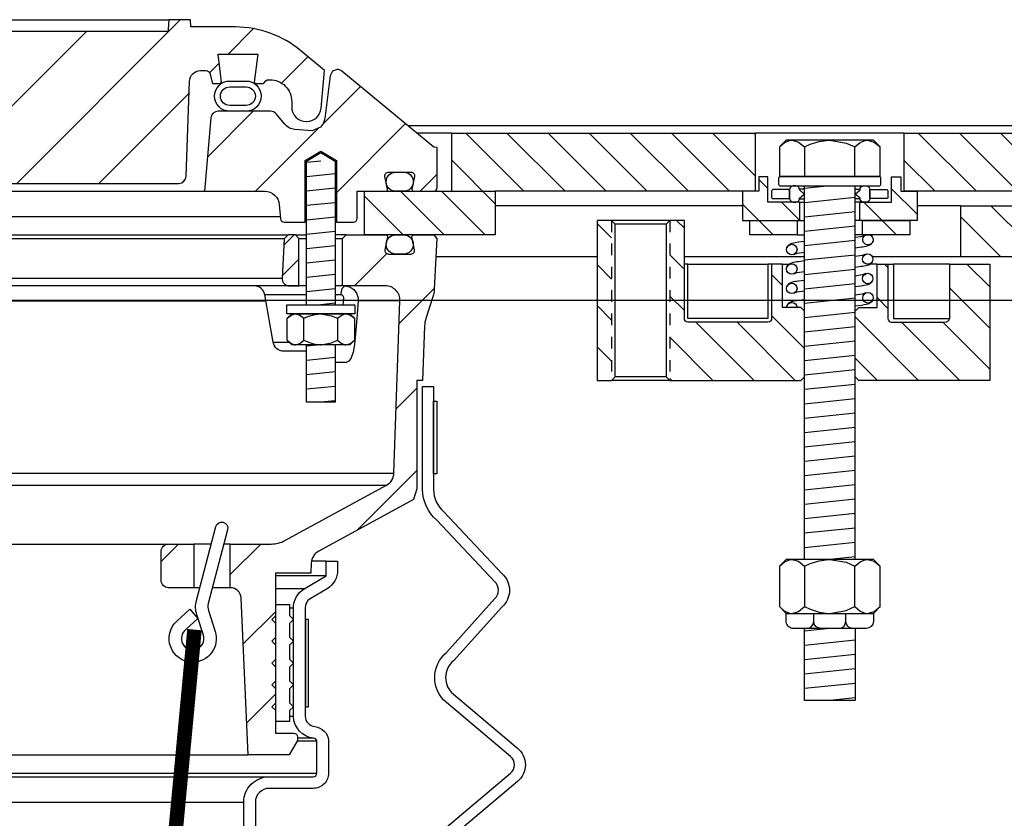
# Model space of a CAD drawing. Extents: x -169 to 6736, y -208 to 3022.
# Tile 560 of 656: x 6059.94 to 6068.4, y 979.56 to 986.43. Entities that reach past the tile are written whole.
import ezdxf

# ---------------------------------------------------------------- set-up
doc = ezdxf.new("R2010")
doc.units = 0
doc.header["$MEASUREMENT"] = 0
doc.linetypes.add('HIDDEN5', pattern=[0.05, 0.025, -0.025])
for name, color, linetype in [('FREEZE-LINES', 8, 'CONTINUOUS'), ('MULTI-PORT-MANHOLE', 2, 'CONTINUOUS'), ('MULTI-PORT-MANHOLE-HATCH', 252, 'CONTINUOUS'), ('MULTI-PORT-SHROUD', 1, 'CONTINUOUS'), ('MULTI-PORT-SPILL-BUCKET', 1, 'CONTINUOUS'), ('MULTI-PORT-SPILL-BUCKET-HATCH', 7, 'CONTINUOUS'), ('MULTI-PORT-SPILL-BUCKET-MANHOLE', 2, 'CONTINUOUS'), ('MULTI-PORT-SPILL-BUCKET-MANHOLE-HATCH', 7, 'CONTINUOUS'), ('MULTI-PORT-SPILL-BUCKET-SHROUD', 1, 'CONTINUOUS')]:
    doc.layers.add(name, color=color, linetype=linetype)
pattern_1 = [(135, (14030.1656, -192.00985), (0.176776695, 0.176776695), [])]
pattern_2 = [(45, (-1917.3642, -192.00985), (-0.35355339, 0.35355339), [])]

msp = doc.modelspace()

# ---------------------------------------------------------------- hatches: boundary and pattern name
at = {"layer": 'MULTI-PORT-MANHOLE-HATCH', "linetype": 'Continuous'}
h = msp.add_hatch(dxfattribs=at)
h.set_pattern_fill('LINE', color=256, scale=2, angle=45, style=0)
h.set_pattern_definition(pattern_1)
h.paths.add_polyline_path([(6069.5257, 984.01471), (6069.5257, 984.38971), (6068.0257, 984.38971), (6068.0257, 984.82721), (6069.5257, 984.82721), (6069.5257, 985.51471), (6069.7757, 985.51471), (6069.7757, 984.01471)])
h = msp.add_hatch(dxfattribs=at)
h.set_pattern_fill('LINE', color=256, scale=2, angle=45, style=0)
h.set_pattern_definition(pattern_1)
h.paths.add_polyline_path([(6062.9007, 984.57721), (6062.9007, 984.95221), (6063.6507, 984.95221), (6063.6507, 985.45221), (6066.26007, 985.45221), (6066.26007, 984.95221), (6064.0257, 984.95221), (6064.0257, 984.57721)])
h = msp.add_hatch(dxfattribs=at)
h.set_pattern_fill('LINE', color=256, scale=2, angle=45, style=0)
h.set_pattern_definition(pattern_1)
h.paths.add_polyline_path([(6067.54132, 985.45221), (6069.4007, 985.45221), (6069.4007, 984.95221), (6067.54132, 984.95221)])
h = msp.add_hatch(dxfattribs=at)
h.set_pattern_fill('LINE', color=256, scale=2, angle=45, style=0)
h.set_pattern_definition(pattern_1)
h.paths.add_polyline_path([(6067.15851, 984.85846), (6067.43195, 984.85846), (6067.43195, 985.07721), (6067.51007, 985.07721), (6067.51007, 984.95221), (6067.6507, 984.95221), (6067.6507, 984.70221), (6067.15851, 984.70221)])
h.paths.add_polyline_path([(6066.1507, 984.95221), (6066.29132, 984.95221), (6066.29132, 985.07721), (6066.36945, 985.07721), (6066.36945, 984.85846), (6066.64288, 984.85846), (6066.64288, 984.70221), (6066.1507, 984.70221)])
h.paths.add_polyline_path([(6066.2132, 984.70221), (6066.61945, 984.70221), (6066.61945, 984.57721), (6066.2132, 984.57721)])
h.paths.add_polyline_path([(6067.18195, 984.70221), (6067.5882, 984.70221), (6067.5882, 984.57721), (6067.18195, 984.57721)])
h = msp.add_hatch(dxfattribs=at)
h.set_pattern_fill('LINE', color=256, scale=2, angle=45, style=0)
h.set_pattern_definition(pattern_1)
h.paths.add_polyline_path([(6065.5257, 984.70221), (6065.6507, 984.70221), (6065.6507, 983.85846, 0.4142136), (6065.68195, 983.82721), (6066.36945, 983.82721, 0.4142136), (6066.4007, 983.85846), (6066.4007, 984.32721), (6066.49445, 984.32721), (6066.49445, 983.95221), (6066.6507, 983.95221), (6066.68195, 983.92096), (6066.68195, 983.35846), (6066.6507, 983.32721), (6065.5257, 983.32721)])
h.paths.add_polyline_path([(6064.9007, 984.70221), (6065.0257, 984.70221), (6065.0257, 983.32721), (6064.9007, 983.32721)])
h = msp.add_hatch(dxfattribs=at)
h.set_pattern_fill('LINE', color=256, scale=2, angle=45, style=0)
h.set_pattern_definition(pattern_1)
h.paths.add_polyline_path([(6067.11945, 983.92096), (6067.1507, 983.95221), (6067.30695, 983.95221), (6067.30695, 984.32721), (6067.4007, 984.32721), (6067.4007, 983.85846, 0.4142136), (6067.43195, 983.82721), (6067.87442, 983.82721), (6067.90318, 983.8314), (6067.92424, 983.84284), (6067.93195, 983.85846), (6067.93195, 984.32721), (6068.2757, 984.32721), (6068.2757, 983.32721), (6067.1507, 983.32721), (6067.11945, 983.35846)])
at = {"layer": 'MULTI-PORT-SPILL-BUCKET-HATCH', "linetype": 'Continuous'}
h = msp.add_hatch(dxfattribs=at)
h.set_pattern_fill('LINE', color=256, scale=4, angle=45, style=0)
h.set_pattern_definition([(45, (-1781.5617, -220.5046), (-0.35355339, 0.35355339), [])])
edge = h.paths.add_edge_path(flags=16)
edge.add_line((6062.3382, 984.13971), (6062.3382, 984.54596))
edge.add_line((6062.3382, 984.54596), (6062.30695, 984.57721))
edge.add_line((6062.30695, 984.57721), (6062.24445, 984.57721))
edge.add_line((6062.24445, 984.57721), (6062.21147, 984.54424))
edge.add_line((6062.21147, 984.54424), (6062.19371, 984.20549))
edge.add_arc((6062.25613, 984.20222), 0.0625, 176.99787, 269.997947)
edge.add_line((6062.25613, 984.13971), (6062.3382, 984.13971))
edge = h.paths.add_edge_path()
edge.add_line((6061.21625, 981.92096), (6061.43473, 981.92096))
edge.add_line((6061.43473, 981.92096), (6061.43473, 981.54596))
edge.add_line((6061.43473, 981.54596), (6061.21625, 981.54596))
edge.add_arc((6061.21625, 981.60846), 0.0625, 180, 270, ccw=False)
edge.add_line((6061.15375, 981.60846), (6061.15375, 981.85846))
edge.add_arc((6061.21625, 981.85846), 0.0625, 90, 180, ccw=False)
edge = h.paths.add_edge_path()
edge.add_arc((6063.08133, 984.01471), 0.125, 358, 450)
edge.add_line((6063.08133, 984.13971), (6062.7132, 984.13971))
edge.add_line((6062.7132, 984.13971), (6062.7132, 984.54596))
edge.add_line((6062.7132, 984.54596), (6062.74445, 984.57721))
edge.add_line((6062.74445, 984.57721), (6063.084, 984.57721))
edge.add_arc((6063.084, 984.56222), 0.015, -11.010479, 90.011204, ccw=False)
edge.add_line((6063.09872, 984.55935), (6063.07755, 984.45043))
edge.add_arc((6063.10823, 984.44447), 0.03125, 169.001697, 270.001442)
edge.add_line((6063.10823, 984.41322), (6063.30016, 984.41322))
edge.add_arc((6063.30016, 984.44447), 0.03125, 269.999681, 370.999427)
edge.add_line((6063.33084, 984.45043), (6063.30967, 984.55936))
edge.add_arc((6063.32477, 984.5619), 0.01532, 88.573656, 189.573401, ccw=False)
edge.add_line((6063.32515, 984.57721), (6063.49596, 984.57721))
edge.add_line((6063.49596, 984.57721), (6063.52406, 984.54601))
edge.add_line((6063.52406, 984.54601), (6063.5012, 984.10986))
edge.add_arc((6063.25153, 984.12295), 0.25001, 342.100386, 357.000406, ccw=False)
edge.add_line((6063.48944, 984.0461), (6063.42948, 983.86044))
edge.add_arc((6063.66737, 983.7836), 0.25, 162.100003, 178.000095)
edge.add_line((6063.41753, 983.79232), (6063.40128, 983.32721))
edge.add_line((6063.40128, 983.32721), (6063.35074, 983.32721))
edge.add_line((6063.35074, 983.32721), (6063.35074, 982.39677))
edge.add_line((6063.35074, 982.39677), (6063.32329, 982.30378))
edge.add_line((6063.32329, 982.30378), (6062.50899, 981.86064))
edge.add_arc((6062.56874, 981.75085), 0.125, 118.554702, 177.000044)
edge.add_line((6062.44391, 981.75739), (6062.43938, 981.67096))
edge.add_line((6062.43938, 981.67096), (6062.1357, 981.67096))
edge.add_line((6062.1357, 981.67096), (6062.1357, 980.29596))
edge.add_line((6062.1357, 980.29596), (6062.29445, 980.29596))
edge.add_arc((6062.29445, 980.26471), 0.03125, 0, 90, ccw=False)
edge.add_line((6062.3257, 980.26471), (6062.3257, 980.23346))
edge.add_line((6062.3257, 980.23346), (6062.25353, 980.10846))
edge.add_line((6062.25353, 980.10846), (6061.9007, 980.10846))
edge.add_line((6061.9007, 980.10846), (6061.84185, 981.4563))
edge.add_arc((6061.74819, 981.45221), 0.09375, 2.499991, 90)
edge.add_line((6061.74819, 981.54596), (6061.74819, 981.92096))
edge.add_line((6061.74819, 981.92096), (6062.09859, 981.92096))
edge.add_arc((6062.09859, 982.17096), 0.25, 270.000244, 298.555091)
edge.add_line((6062.21808, 981.95137), (6063.08942, 982.42555))
edge.add_arc((6063.02967, 982.53535), 0.125, 298.554793, 357.999929)
edge.add_line((6063.1546, 982.53098), (6063.20626, 984.01035))
h = msp.add_hatch(dxfattribs=at)
h.set_pattern_fill('LINE', color=256, scale=4, angle=45, style=0)
h.set_pattern_definition([(45, (-1917.3642, -192.00985), (-0.35355339, 0.35355339), [])])
edge = h.paths.add_edge_path()
edge.add_line((6062.3382, 984.13971), (6062.3382, 984.54596))
edge.add_line((6062.3382, 984.54596), (6062.30695, 984.57721))
edge.add_line((6062.30695, 984.57721), (6062.24445, 984.57721))
edge.add_line((6062.24445, 984.57721), (6062.21147, 984.54424))
edge.add_line((6062.21147, 984.54424), (6062.19371, 984.20549))
edge.add_arc((6062.25613, 984.20222), 0.0625, 176.99787, 269.997947)
edge.add_line((6062.25613, 984.13971), (6062.3382, 984.13971))
at = {"layer": 'MULTI-PORT-SPILL-BUCKET-MANHOLE-HATCH', "linetype": 'Continuous'}
h = msp.add_hatch(dxfattribs=at)
h.set_pattern_fill('LINE', color=256, scale=4, angle=45, style=0)
h.set_pattern_definition(pattern_2)
h.paths.add_polyline_path([(6061.39753, 985.89861, -0.4040269), (6061.49123, 985.98909), (6061.54116, 985.98909, -0.339462), (6061.57135, 985.96593), (6061.59444, 985.87971), (6061.6632, 985.87971), (6061.6721, 985.88862), (6061.6425, 986.12971), (6061.98389, 986.12971), (6061.95429, 985.88862), (6061.9632, 985.87971), (6062.03194, 985.87971), (6062.05404, 985.90181, -0.1989124), (6062.07614, 985.91096), (6062.0882, 985.91096, -0.4142136), (6062.2757, 985.72346), (6062.2757, 985.67659, 0.4182417), (6062.40241, 985.5516, 0.3928366), (6062.52865, 985.66569), (6062.55695, 985.98909), (6062.354, 986.15938, 0.1763305), (6061.79157, 986.36409), (6061.40898, 986.36409), (6061.40461, 986.42659), (6061.2197, 986.42659), (6061.21686, 986.38589), (6061.21401, 986.34519), (6061.21336, 986.33589), (6061.21271, 986.32659), (6057.58832, 986.32659), (6057.58701, 986.34519), (6057.58417, 986.38589), (6057.58132, 986.42659), (6057.39614, 986.42659), (6057.39177, 986.36409), (6057.22199, 986.36409), (6057.21762, 986.42659), (6057.0301, 986.42659), (6057.02573, 986.36409), (6056.77178, 986.36409), (6056.77178, 986.42659), (6056.65582, 986.42659), (6056.65582, 986.36409), (6056.43162, 986.36409), (6056.43162, 986.42659), (6056.31566, 986.42659), (6056.31566, 986.36409), (6055.77566, 986.36409), (6055.77129, 986.42659), (6055.58378, 986.42659), (6055.5794, 986.36409), (6055.45767, 986.36409), (6055.4533, 986.42659), (6055.26257, 986.42659), (6055.24112, 986.42409), (6055.2209, 986.4182), (6055.20197, 986.40897), (6055.18484, 986.39671), (6055.17003, 986.38174), (6055.15792, 986.36451), (6055.15191, 986.3528), (6055.14715, 986.34054), (6055.14348, 986.32667), (6055.14141, 986.31248), (6055.10587, 985.90635), (6055.07033, 985.50022), (6055.06527, 985.44233), (6055.05949, 985.37627), (6055.05566, 985.36029), (6055.04807, 985.34065), (6055.0373, 985.32255), (6055.02362, 985.30653), (6055.00747, 985.29301), (6054.98926, 985.28242), (6054.9619, 985.27215), (6054.93567, 985.27034), (6052.80368, 985.27034), (6052.75837, 985.27884), (6052.71922, 985.30318), (6052.69156, 985.34006), (6052.67914, 985.38444), (6052.63266, 985.91569), (6052.63882, 985.96677), (6052.66503, 986.01104), (6052.70685, 986.041), (6052.7572, 986.05159), (6053.11925, 986.05159), (6053.16708, 986.06111), (6053.20764, 986.0882), (6053.23474, 986.12876), (6053.24425, 986.17659), (6053.24425, 986.30159), (6053.23474, 986.34943), (6053.20764, 986.38998), (6053.16708, 986.41708), (6053.11925, 986.42659), (6052.93173, 986.42659), (6052.92736, 986.36409), (6052.59096, 986.36409), (6052.54454, 986.36763), (6052.49812, 986.37129), (6052.45079, 986.36775), (6052.40277, 986.36409), (6052.34048, 986.36409), (6052.31768, 986.37014), (6052.30384, 986.38195), (6052.27746, 986.40256), (6052.24739, 986.41708), (6052.21481, 986.42464), (6052.18122, 986.42658), (6052.11596, 986.41595), (6052.06062, 986.38226), (6052.05137, 986.37429), (6052.03079, 986.36462), (6052.01613, 986.36409), (6051.98692, 986.36409), (6051.96453, 986.36585), (6051.94254, 986.37032), (6051.92076, 986.37627), (6051.89891, 986.38195), (6051.8974, 986.38227), (6051.89589, 986.38258), (6051.88352, 986.3844), (6051.87102, 986.385), (6051.857, 986.38424), (6051.84314, 986.38195), (6051.82128, 986.37626), (6051.79948, 986.37031), (6051.77744, 986.36584), (6051.75513, 986.36409), (6051.70565, 986.36409), (6051.68321, 986.37072), (6051.66844, 986.38136), (6051.66777, 986.38195), (6051.66115, 986.38746), (6051.65423, 986.39258), (6051.63235, 986.40526), (6051.60872, 986.41428), (6051.58324, 986.41965), (6051.55724, 986.42138), (6051.52975, 986.41944), (6051.50288, 986.41341), (6051.47725, 986.40283), (6051.4539, 986.3879), (6051.45026, 986.38498), (6051.43949, 986.37576), (6051.41697, 986.36505), (6051.40029, 986.36409), (6051.00983, 986.36409, 0.176327), (6050.44739, 986.15938), (6050.24445, 985.98909), (6050.27274, 985.66569, 0.3928366), (6050.39898, 985.5516, 0.4182417), (6050.5257, 985.67659), (6050.5257, 985.72346, -0.4142136), (6050.7132, 985.91096), (6050.72525, 985.91096, -0.1989124), (6050.74735, 985.90181), (6050.76945, 985.87971), (6050.8382, 985.87971), (6050.8471, 985.88862), (6050.8175, 986.12971), (6051.15889, 986.12971), (6051.12929, 985.88862), (6051.1382, 985.87971), (6051.20695, 985.87971), (6051.23005, 985.96593, -0.3394582), (6051.26023, 985.98909), (6051.31016, 985.98909, -0.4040263), (6051.40386, 985.89861), (6051.43242, 985.08066, 0.4040263), (6051.49488, 985.02034), (6051.65351, 985.02034), (6051.70523, 985.02419), (6051.75696, 985.02788), (6052.11236, 985.02593), (6052.47926, 985.02426), (6052.51006, 985.02332), (6052.54079, 985.02087), (6052.55107, 985.02034), (6055.22711, 985.02034), (6055.27242, 985.02884), (6055.31156, 985.05318), (6055.33923, 985.09006), (6055.35164, 985.13444), (6055.4219, 985.93748), (6055.43432, 985.98188), (6055.46198, 986.01875), (6055.50113, 986.04309), (6055.54644, 986.05159), (6057.9513, 986.05159, -0.3888787), (6058.20035, 985.82338), (6058.20821, 985.73364, 0.3888787), (6058.27047, 985.67659), (6058.40677, 985.67659, -0.0996827), (6058.45515, 985.66685), (6059.61949, 985.17812, -0.2784038), (6059.69563, 985.07375), (6059.69631, 985.06598, 0.3888787), (6059.74612, 985.02034), (6061.30651, 985.02034, 0.4040262), (6061.36897, 985.08066)])
h = msp.add_hatch(dxfattribs=at)
h.set_pattern_fill('LINE', color=256, scale=4, angle=45, style=0)
h.set_pattern_definition(pattern_2)
edge = h.paths.add_edge_path()
edge.add_line((6061.58085, 985.58266), (6061.5257, 984.95221))
edge.add_line((6061.5257, 984.95221), (6062.04417, 984.95221))
edge.add_arc((6062.04417, 984.82721), 0.125, 5.000099, 90.000043, ccw=False)
edge.add_line((6062.16869, 984.83811), (6062.17945, 984.71511))
edge.add_arc((6062.21058, 984.71784), 0.03125, 185, 270)
edge.add_line((6062.21058, 984.68659), (6062.392, 984.68659))
edge.add_line((6062.392, 984.68659), (6062.392, 985.21784))
edge.add_line((6062.392, 985.21784), (6062.5257, 985.29818))
edge.add_line((6062.5257, 985.29818), (6062.6594, 985.21784))
edge.add_line((6062.6594, 985.21784), (6062.6594, 984.68659))
edge.add_line((6062.6594, 984.68659), (6062.80695, 984.68659))
edge.add_arc((6062.80695, 984.71784), 0.03125, 270, 360)
edge.add_line((6062.8382, 984.71784), (6062.8382, 984.95221))
edge.add_line((6062.8382, 984.95221), (6063.08324, 984.95221))
edge.add_arc((6063.08324, 984.96784), 0.01562, 270, 370.999746)
edge.add_line((6063.09858, 984.97082), (6063.07755, 985.079))
edge.add_arc((6063.10823, 985.08497), 0.03125, 90.000847, 191.000593, ccw=False)
edge.add_line((6063.10823, 985.11621), (6063.30016, 985.11621))
edge.add_arc((6063.30017, 985.08497), 0.03125, -10.998303, 90.001443, ccw=False)
edge.add_line((6063.33084, 985.079), (6063.30967, 984.97008))
edge.add_arc((6063.3244, 984.96722), 0.01501, 169.008936, 269.975776)
edge.add_line((6063.32439, 984.95221), (6063.49445, 984.95221))
edge.add_arc((6063.49445, 984.98346), 0.03125, 270, 360)
edge.add_line((6063.5257, 984.98346), (6063.5257, 985.32721))
edge.add_line((6063.5257, 985.32721), (6063.49738, 985.33252))
edge.add_line((6063.49738, 985.33252), (6062.7064, 985.98463))
edge.add_arc((6062.66673, 985.93633), 0.0625, 50.600528, 90)
edge.add_line((6062.66673, 985.99883), (6062.62596, 985.9835))
edge.add_line((6062.62596, 985.9835), (6062.60519, 985.94503))
edge.add_line((6062.60519, 985.94503), (6062.55991, 985.57807))
edge.add_line((6062.55991, 985.57807), (6062.54799, 985.53793))
edge.add_line((6062.54799, 985.53793), (6062.5229, 985.50406))
edge.add_line((6062.5229, 985.50406), (6062.45069, 985.47127))
edge.add_line((6062.45069, 985.47127), (6062.30158, 985.48432))
edge.add_arc((6062.31248, 985.60885), 0.125, 220.000141, 265.000351, ccw=False)
edge.add_line((6062.21672, 985.52849), (6062.14213, 985.61739))
edge.add_arc((6062.09425, 985.57722), 0.0625, 40.001024, 90.001569)
edge.add_line((6062.09425, 985.63971), (6061.64311, 985.63971))
edge.add_arc((6061.64311, 985.57721), 0.0625, 90, 175)

# ---------------------------------------------------------------- linework, layer by layer
at = {"layer": 'FREEZE-LINES', "linetype": 'Continuous'}
msp.add_line((6657.53241, 984.01471), (5613.53241, 984.01471), dxfattribs=at)
at = {"layer": 'MULTI-PORT-MANHOLE', "color": 7, "linetype": 'Continuous'}
for p, q in [((6069.5257, 985.51471), (6063.27639, 985.51471)), ((6067.54132, 985.45221), (6066.26007, 985.45221)), ((6066.64067, 984.88847), (6066.68195, 984.88847)), ((6066.64288, 984.85846), (6066.68195, 984.85846)), ((6067.15851, 984.85846), (6067.11945, 984.85846)), ((6066.1507, 984.82721), (6064.0257, 984.82721)), ((6068.0257, 984.82721), (6067.6507, 984.82721)), ((6065.5257, 984.70221), (6065.0257, 984.70221)), ((6066.64288, 984.70221), (6066.68195, 984.70221)), ((6067.15851, 984.70221), (6067.11945, 984.70221)), ((6066.61945, 984.57721), (6066.68195, 984.57721)), ((6067.18195, 984.57721), (6067.11945, 984.57721)), ((6064.9007, 984.38971), (6063.51587, 984.38971)), ((6066.68195, 984.38971), (6065.6507, 984.38971)), ((6065.68195, 984.32721), (6066.36945, 984.32721)), ((6066.49445, 984.32721), (6066.55354, 984.32721)), ((6067.30695, 984.32721), (6067.24785, 984.32721)), ((6068.0257, 984.38971), (6067.26732, 984.38971)), ((6067.93194, 984.32721), (6067.44892, 984.32721)), ((6065.5257, 983.32721), (6065.0257, 983.32721))]:
    msp.add_line(p, q, dxfattribs=at)
at = {"layer": 'MULTI-PORT-MANHOLE', "color": 254, "linetype": 'Continuous'}
for p, q in [((6063.6507, 985.45221), (6063.3522, 985.45221)), ((6067.11945, 984.96906), (6067.16072, 984.96906)), ((6067.16072, 984.88847), (6067.11945, 984.88847))]:
    msp.add_line(p, q, dxfattribs=at)
at = {"layer": 'MULTI-PORT-MANHOLE', "color": 2, "linetype": 'Continuous'}
for p, q in [((6066.68419, 985.33355), (6066.68419, 985.07906)), ((6067.1172, 985.07906), (6067.1172, 985.33355)), ((6066.68195, 981.7889), (6066.68195, 984.99907)), ((6067.11945, 981.7889), (6067.11945, 984.99907)), ((6065.49445, 984.67096), (6065.05695, 984.67096)), ((6065.49445, 983.35846), (6065.05695, 983.35846)), ((6066.68419, 981.73089), (6066.68419, 981.38291)), ((6067.1172, 981.38291), (6067.1172, 981.73089))]:
    msp.add_line(p, q, dxfattribs=at)
at = {"layer": 'MULTI-PORT-MANHOLE', "linetype": 'Continuous'}
msp.add_line((6063.6507, 984.95221), (6064.0257, 984.95221), dxfattribs=at)
at = {"layer": 'MULTI-PORT-MANHOLE', "color": 3, "linetype": 'Continuous'}
msp.add_line((6067.11945, 983.90229), (6067.11945, 984.84197), dxfattribs=at)
at = {"layer": 'MULTI-PORT-MANHOLE', "color": 1, "linetype": 'HIDDEN5', "ltscale": 0.4}
for p, q in [((6065.0257, 984.70221), (6065.0257, 983.32721)), ((6065.5257, 984.70221), (6065.5257, 983.32721))]:
    msp.add_line(p, q, dxfattribs=at)
at = {"layer": 'MULTI-PORT-MANHOLE', "linetype": 'Continuous'}
for points in [[(6069.5257, 984.01471), (6069.5257, 984.38971), (6068.0257, 984.38971), (6068.0257, 984.82721), (6069.5257, 984.82721), (6069.5257, 985.51471), (6069.7757, 985.51471), (6069.7757, 984.01471)], [(6062.9007, 984.57721), (6062.9007, 984.95221), (6063.6507, 984.95221), (6063.6507, 985.45221), (6066.26007, 985.45221), (6066.26007, 984.95221), (6064.0257, 984.95221), (6064.0257, 984.57721)], [(6067.54132, 985.45221), (6069.4007, 985.45221), (6069.4007, 984.95221), (6067.54132, 984.95221)]]:
    msp.add_lwpolyline(points, close=True, dxfattribs=at)
at = {"layer": 'MULTI-PORT-MANHOLE', "color": 2, "linetype": 'Continuous'}
for points in [[(6067.27569, 985.07906), (6067.33371, 985.07906), (6067.33371, 985.33355), (6067.27569, 985.39156), (6066.5257, 985.39156), (6066.46768, 985.33355), (6066.46768, 985.07906), (6066.5257, 985.07906)], [(6066.36945, 985.07721), (6066.29132, 985.07721), (6066.29132, 984.95221), (6066.1507, 984.95221), (6066.1507, 984.70221), (6066.64288, 984.70221), (6066.64288, 984.85846), (6066.36945, 984.85846)], [(6067.43195, 985.07721), (6067.51007, 985.07721), (6067.51007, 984.95221), (6067.6507, 984.95221), (6067.6507, 984.70221), (6067.15851, 984.70221), (6067.15851, 984.85846), (6067.43195, 984.85846)], [(6065.05695, 983.35846), (6065.05695, 984.67096), (6065.0257, 984.70221), (6064.9007, 984.70221), (6064.9007, 983.32721), (6065.0257, 983.32721)], [(6066.61945, 984.57721), (6066.2132, 984.57721), (6066.2132, 984.70221), (6066.61945, 984.70221), (6066.61945, 984.57721)], [(6067.18195, 984.57721), (6067.18195, 984.70221), (6067.5882, 984.70221), (6067.5882, 984.57721), (6067.18195, 984.57721)], [(6067.27569, 981.3249), (6067.33371, 981.38291), (6067.33371, 981.73089), (6067.27569, 981.7889), (6066.5257, 981.7889), (6066.46768, 981.73089), (6066.46768, 981.38291), (6066.5257, 981.3249)]]:
    msp.add_lwpolyline(points, close=True, dxfattribs=at)
for points in [[(6066.46768, 985.33355), (6066.51281, 985.37088), (6066.56234, 985.39156), (6066.57594, 985.39156), (6066.57594, 985.39156), (6066.63221, 985.37505), (6066.68419, 985.33355), (6066.73279, 985.35569), (6066.80845, 985.38039), (6066.88969, 985.3914), (6066.9007, 985.39156), (6067.04021, 985.36646), (6067.1172, 985.33355), (6067.16233, 985.37088), (6067.21186, 985.39156), (6067.22546, 985.39156), (6067.28173, 985.37505), (6067.33371, 985.33355)], [(6066.46768, 981.73089), (6066.51281, 981.76822), (6066.56234, 981.7889), (6066.57594, 981.7889), (6066.57594, 981.7889), (6066.63221, 981.77238), (6066.68419, 981.73089), (6066.73279, 981.75303), (6066.80845, 981.77772), (6066.88969, 981.78874), (6066.9007, 981.7889), (6067.04021, 981.76379), (6067.1172, 981.73089), (6067.16233, 981.76822), (6067.21186, 981.7889), (6067.22546, 981.7889), (6067.28173, 981.77238), (6067.33371, 981.73089)], [(6066.46768, 981.38291), (6066.51281, 981.34558), (6066.56234, 981.3249), (6066.57594, 981.3249), (6066.57594, 981.3249), (6066.63221, 981.34142), (6066.68419, 981.38291), (6066.73279, 981.36077), (6066.80845, 981.33608), (6066.88969, 981.32506), (6066.9007, 981.3249), (6067.04021, 981.35001), (6067.1172, 981.38291), (6067.16233, 981.34558), (6067.21186, 981.3249), (6067.22546, 981.3249), (6067.28173, 981.34142), (6067.33371, 981.38291)], [(6067.11945, 981.1949), (6067.11945, 980.57756), (6066.68195, 980.57756), (6066.68195, 981.1949)]]:
    msp.add_lwpolyline(points, dxfattribs=at)
for points in [[(6067.32457, 985.07906), (6066.47682, 985.07906, 0.4142136), (6066.4612, 985.06344), (6066.4612, 985.01469, 0.4142136), (6066.47682, 984.99907), (6067.32457, 984.99907, 0.4142136), (6067.34019, 985.01469), (6067.34019, 985.06344, 0.4142136)], [(6065.5257, 983.32721), (6066.6507, 983.32721), (6066.68195, 983.35846), (6066.68195, 983.92096), (6066.6507, 983.95221), (6066.49445, 983.95221), (6066.49445, 984.32721), (6066.4007, 984.32721), (6066.4007, 983.85846, -0.4142136), (6066.36945, 983.82721), (6065.68195, 983.82721, -0.4142136), (6065.6507, 983.85846), (6065.6507, 984.70221), (6065.5257, 984.70221), (6065.49445, 984.67096), (6065.49445, 983.35846)], [(6067.93195, 983.85846), (6067.93195, 984.32721), (6068.2757, 984.32721), (6068.2757, 983.32721), (6067.1507, 983.32721), (6067.11945, 983.35846), (6067.11945, 983.92096), (6067.1507, 983.95221), (6067.30695, 983.95221), (6067.30695, 984.32721), (6067.4007, 984.32721), (6067.4007, 983.85846, 0.4142136), (6067.43195, 983.82721), (6067.87442, 983.82721), (6067.90318, 983.8314), (6067.92424, 983.84284)]]:
    msp.add_lwpolyline(points, format="xyb", close=True, dxfattribs=at)
at = {"layer": 'MULTI-PORT-MANHOLE', "color": 7, "linetype": 'Continuous'}
for points in [[(6066.5557, 984.88976), (6066.5557, 984.96777), (6066.41632, 984.96777, 0.4142136), (6066.4007, 984.95214), (6066.4007, 984.90458, 0.4142136), (6066.4107, 984.88896), (6066.55569, 984.88896)], [(6066.5557, 984.88971, 0.4142136), (6066.58695, 984.85846), (6066.60945, 984.85846, 0.4142136), (6066.6407, 984.88971), (6066.6407, 984.8936), (6066.6813, 984.92877), (6066.6407, 984.96393), (6066.6407, 984.96782, 0.4142136), (6066.60945, 984.99907), (6066.58695, 984.99907, 0.4142136), (6066.5557, 984.96782), (6066.5557, 984.88847)], [(6067.2457, 984.88971, -0.4142136), (6067.21445, 984.85846), (6067.19195, 984.85846, -0.4142136), (6067.1607, 984.88971), (6067.1607, 984.8936), (6067.12009, 984.92877), (6067.1607, 984.96393), (6067.1607, 984.96782, -0.4142136), (6067.19195, 984.99907), (6067.21445, 984.99907, -0.4142136), (6067.2457, 984.96782), (6067.2457, 984.88847)], [(6067.2457, 984.88976), (6067.2457, 984.96777), (6067.38507, 984.96777, -0.4142136), (6067.4007, 984.95214), (6067.4007, 984.90458, -0.4142136), (6067.3907, 984.88896), (6067.2457, 984.88896)]]:
    msp.add_lwpolyline(points, format="xyb", dxfattribs=at)
at = {"layer": 'MULTI-PORT-MANHOLE', "color": 1, "linetype": 'Continuous'}
for points in [[(6066.68195, 984.52055), (6066.63055, 984.51368), (6066.61807, 984.51184), (6066.60664, 984.51), (6066.58873, 984.50679), (6066.57241, 984.50234), (6066.56488, 984.49973), (6066.55714, 984.49621), (6066.55213, 984.49332), (6066.54678, 984.48943), (6066.54201, 984.48502), (6066.5374, 984.47944), (6066.53311, 984.4721), (6066.53087, 984.46477)], [(6067.11945, 984.55755), (6067.1664, 984.56446), (6067.18108, 984.56676), (6067.20898, 984.57721)], [(6067.11945, 984.46729), (6067.17209, 984.47433), (6067.18457, 984.47617), (6067.196, 984.478), (6067.21391, 984.48121), (6067.23023, 984.48566), (6067.23776, 984.48828), (6067.2455, 984.4918), (6067.25051, 984.49469), (6067.25586, 984.49857), (6067.26063, 984.50298), (6067.26524, 984.50857), (6067.26953, 984.51591), (6067.27178, 984.52323)], [(6066.58978, 984.40933), (6066.62156, 984.42125), (6066.68195, 984.43016)], [(6067.21118, 984.41176), (6067.1794, 984.39985), (6067.11945, 984.391)], [(6066.4007, 984.32721), (6066.36945, 984.32721), (6066.36945, 983.85846), (6065.68195, 983.85846), (6065.68195, 984.32721), (6065.6507, 984.32721)], [(6066.68195, 984.35371), (6066.63055, 984.34683), (6066.61807, 984.34499), (6066.60664, 984.34316), (6066.58873, 984.33995), (6066.57241, 984.3355), (6066.56488, 984.33288), (6066.55714, 984.32936), (6066.55213, 984.32647), (6066.54678, 984.32259), (6066.54201, 984.31818), (6066.5374, 984.31259), (6066.53311, 984.30525), (6066.53087, 984.29793)], [(6067.11945, 984.3006), (6067.17041, 984.30742), (6067.18289, 984.30926), (6067.19432, 984.31109), (6067.21223, 984.3143), (6067.22855, 984.31875), (6067.23608, 984.32137), (6067.24382, 984.32489), (6067.24883, 984.32778), (6067.25418, 984.33166), (6067.25895, 984.33607), (6067.26356, 984.34166), (6067.26785, 984.349), (6067.27009, 984.35632)], [(6067.4007, 984.32721), (6067.44892, 984.32721), (6067.44892, 983.85846), (6067.93194, 983.85846)], [(6066.58978, 984.24249), (6066.62156, 984.25441), (6066.68195, 984.26332)], [(6067.21118, 984.24481), (6067.1794, 984.2329), (6067.11945, 984.22405)], [(6066.68195, 984.18674), (6066.63055, 984.17987), (6066.61807, 984.17802), (6066.60664, 984.17619), (6066.58873, 984.17298), (6066.57241, 984.16853), (6066.56488, 984.16591), (6066.55714, 984.16239), (6066.55213, 984.15951), (6066.54678, 984.15562), (6066.54201, 984.15121), (6066.5374, 984.14563), (6066.53311, 984.13829), (6066.53087, 984.13096)], [(6067.11945, 984.13365), (6067.17041, 984.14047), (6067.18289, 984.14231), (6067.19432, 984.14414), (6067.21223, 984.14735), (6067.22855, 984.1518), (6067.23608, 984.15442), (6067.24382, 984.15794), (6067.24883, 984.16083), (6067.25418, 984.16472), (6067.25895, 984.16913), (6067.26356, 984.17471), (6067.26785, 984.18205), (6067.27009, 984.18937)], [(6066.58978, 984.07552), (6066.62156, 984.08744), (6066.68195, 984.09635)], [(6067.21118, 984.0791), (6067.1794, 984.06718), (6067.11945, 984.05834)], [(6066.68195, 984.02064), (6066.63098, 984.01382), (6066.6185, 984.01198), (6066.60707, 984.01015), (6066.58916, 984.00694), (6066.57284, 984.00249), (6066.56531, 983.99987), (6066.55757, 983.99635), (6066.55256, 983.99346), (6066.54721, 983.98958), (6066.54244, 983.98517), (6066.53783, 983.97958), (6066.53355, 983.97224), (6066.5313, 983.96492)], [(6067.11945, 983.96795), (6067.17225, 983.97501), (6067.18473, 983.97685), (6067.19616, 983.97868), (6067.21407, 983.98189), (6067.23039, 983.98634), (6067.23792, 983.98896), (6067.24566, 983.99248), (6067.25067, 983.99537), (6067.25602, 983.99925), (6067.26079, 984.00366), (6067.2654, 984.00925), (6067.26969, 984.01659), (6067.27193, 984.02391)]]:
    msp.add_lwpolyline(points, dxfattribs=at)
for points in [[(6067.24795, 984.57721, -4.4549816), (6067.20942, 984.57721)], [(6066.52932, 983.95221, -0.9883849), (6066.61946, 983.95221)]]:
    msp.add_lwpolyline(points, format="xyb", close=True, dxfattribs=at)
at = {"layer": 'MULTI-PORT-MANHOLE', "color": 2, "linetype": 'Continuous'}
for points in [[(6067.2757, 981.3249), (6067.2757, 981.2574, -0.4142124), (6067.2132, 981.1949), (6066.5882, 981.1949, -0.4142147), (6066.5257, 981.2574), (6066.5257, 981.3249)], [(6066.70071, 981.1949, 0.4118607), (6066.76271, 981.2574), (6066.76271, 981.3249)], [(6066.8247, 981.1949, -0.4118607), (6066.76271, 981.2574), (6066.76271, 981.3249)], [(6066.97669, 981.1949, 0.4118607), (6067.03869, 981.2574), (6067.03869, 981.3249)], [(6067.10068, 981.1949, -0.4118607), (6067.03869, 981.2574), (6067.03869, 981.3249)]]:
    msp.add_lwpolyline(points, format="xyb", dxfattribs=at)
at = {"layer": 'MULTI-PORT-MANHOLE', "color": 1, "linetype": 'Continuous'}
for centre in [(6066.57396, 984.45154), (6067.227, 984.36955), (6066.57396, 984.2847), (6067.227, 984.2026), (6066.57396, 984.11773), (6067.22884, 984.03714)]:
    msp.add_circle(centre, 0.04508, dxfattribs=at)
at = {"layer": 'MULTI-PORT-MANHOLE-HATCH', "linetype": 'Continuous'}
msp.add_line((6066.68195, 984.96906), (6066.64067, 984.96906), dxfattribs=at)
at = {"layer": 'MULTI-PORT-MANHOLE-HATCH'}
for p, q in [((6066.9007, 984.99907), (6066.68195, 984.97628)), ((6067.11945, 984.89839), (6066.68195, 984.85281)), ((6067.11945, 984.77492), (6066.68195, 984.72934)), ((6067.11945, 984.65146), (6066.68195, 984.60587)), ((6067.11945, 984.65146), (6066.68195, 984.60587)), ((6067.11945, 984.52799), (6066.68195, 984.4824)), ((6067.11945, 984.40452), (6066.68195, 984.35894)), ((6067.11945, 984.40452), (6066.68195, 984.35894)), ((6067.11945, 984.28105), (6066.68195, 984.23547)), ((6067.11945, 984.15758), (6066.68195, 984.112)), ((6067.11945, 984.15758), (6066.68195, 984.112)), ((6067.11945, 984.03412), (6066.68195, 983.98853)), ((6067.11945, 983.91065), (6066.68195, 983.86506)), ((6067.11945, 983.91065), (6066.68195, 983.86506)), ((6067.11945, 983.78718), (6066.68195, 983.7416)), ((6067.11945, 983.66371), (6066.68195, 983.61813)), ((6067.11945, 983.66371), (6066.68195, 983.61813)), ((6067.11945, 983.54024), (6066.68195, 983.49466)), ((6067.11945, 983.41678), (6066.68195, 983.37119)), ((6067.11945, 983.41678), (6066.68195, 983.37119)), ((6067.11945, 983.29331), (6066.68195, 983.24772)), ((6067.11945, 983.16984), (6066.68195, 983.12426)), ((6067.11945, 983.16984), (6066.68195, 983.12426)), ((6067.11945, 983.04637), (6066.68195, 983.00079)), ((6067.11945, 982.9229), (6066.68195, 982.87732)), ((6067.11945, 982.9229), (6066.68195, 982.87732)), ((6067.11945, 982.79944), (6066.68195, 982.75385)), ((6067.11945, 982.67597), (6066.68195, 982.63038)), ((6067.11945, 982.67597), (6066.68195, 982.63038)), ((6067.11945, 982.5525), (6066.68195, 982.50692)), ((6067.11945, 982.42903), (6066.68195, 982.38345)), ((6067.11945, 982.42903), (6066.68195, 982.38345)), ((6067.11945, 982.30556), (6066.68195, 982.25998)), ((6067.11945, 982.1821), (6066.68195, 982.13651)), ((6067.11945, 982.1821), (6066.68195, 982.13651)), ((6067.11945, 982.05863), (6066.68195, 982.01304)), ((6067.11945, 981.93516), (6066.68195, 981.88958)), ((6067.11945, 981.93516), (6066.68195, 981.88958)), ((6067.11945, 981.81169), (6066.9007, 981.7889)), ((6066.9007, 981.1949), (6066.68195, 981.17211)), ((6067.11945, 981.09423), (6066.68195, 981.04864)), ((6067.11945, 980.97076), (6066.68195, 980.92517)), ((6067.11945, 980.84729), (6066.68195, 980.80171)), ((6067.11945, 980.72382), (6066.68195, 980.67824)), ((6067.11945, 980.60035), (6066.9007, 980.57756))]:
    msp.add_line(p, q, dxfattribs=at)
at = {"layer": 'MULTI-PORT-SHROUD', "color": 1, "linetype": 'Continuous'}
msp.add_lwpolyline([(6063.60536, 979.489), (6064.15682, 979.95173, 0.4663072), (6064.15682, 980.09537), (6063.60536, 980.5581, -0.4663072), (6063.60536, 980.989), (6064.02045, 981.45173, 0.4663082), (6064.02045, 981.59537), (6063.52349, 982.1268, -0.2216953), (6063.4007, 982.39012), (6063.4007, 983.27355), (6063.49445, 983.27355), (6063.49445, 982.39013, 0.2216953), (6063.58375, 982.19861), (6064.08072, 981.66718, -0.4663091), (6064.08072, 981.37992), (6063.66562, 980.91718, 0.466309), (6063.66562, 980.62992), (6064.21709, 980.16718, -0.466309), (6064.21709, 979.87992), (6063.66562, 979.41718, 0.466309)], format="xyb", dxfattribs=at)
at = {"layer": 'MULTI-PORT-SHROUD', "color": 7, "linetype": 'Continuous'}
msp.add_lwpolyline([(6063.49445, 982.52355), (6063.49445, 983.14855), (6063.52445, 983.14855), (6063.52445, 982.52355)], close=True, dxfattribs=at)
at = {"layer": 'MULTI-PORT-SPILL-BUCKET', "color": 7, "linetype": 'Continuous'}
for p, q in [((6050.55695, 984.57721), (6062.24445, 984.57721)), ((6062.21147, 984.54424), (6050.58992, 984.54424)), ((6062.30695, 984.57721), (6062.4025, 984.57721)), ((6062.3382, 984.54596), (6062.4025, 984.54596)), ((6062.74445, 984.57721), (6062.6489, 984.57721)), ((6062.6489, 984.54596), (6062.7132, 984.54596)), ((6050.60768, 984.20549), (6062.19371, 984.20549)), ((6062.4025, 984.13971), (6050.3989, 984.13971)), ((6062.73216, 984.13971), (6062.6489, 984.13971)), ((6059.4189, 984.01035), (6062.05372, 984.01035)), ((6062.4025, 984.06224), (6062.04457, 984.06224)), ((6062.69683, 984.06224), (6062.6489, 984.06224)), ((6063.20626, 984.01035), (6062.84801, 984.01035)), ((6062.11644, 983.65468), (6062.25473, 983.65469)), ((6049.6468, 982.53098), (6063.1546, 982.53098)), ((6049.71197, 982.42555), (6063.08942, 982.42555)), ((6051.58514, 981.92096), (6061.21625, 981.92096)), ((6061.58448, 981.92096), (6061.43473, 981.92096)), ((6061.74819, 981.92096), (6061.69282, 981.92096)), ((6061.48579, 981.54596), (6061.43473, 981.54596)), ((6061.74819, 981.54596), (6061.59413, 981.54596)), ((6050.9007, 980.10846), (6061.9007, 980.10846))]:
    msp.add_line(p, q, dxfattribs=at)
at = {"layer": 'MULTI-PORT-SPILL-BUCKET', "color": 2, "linetype": 'Continuous'}
for p, q in [((6062.38136, 983.67239), (6062.38136, 983.86054)), ((6062.67004, 983.86054), (6062.67004, 983.67239))]:
    msp.add_line(p, q, dxfattribs=at)
for points in [[(6062.4025, 983.97722), (6062.4025, 985.2119), (6062.5257, 985.28593), (6062.6489, 985.2119), (6062.6489, 983.97722)], [(6062.23702, 983.86054), (6062.26711, 983.88543), (6062.30013, 983.89921), (6062.30919, 983.89921), (6062.30919, 983.89921), (6062.3467, 983.8882), (6062.38136, 983.86054), (6062.41376, 983.8753), (6062.4642, 983.89176), (6062.51836, 983.89911), (6062.5257, 983.89921), (6062.6187, 983.88248), (6062.67004, 983.86054), (6062.70012, 983.88543), (6062.73314, 983.89921), (6062.7422, 983.89921), (6062.77972, 983.8882), (6062.81437, 983.86054)], [(6062.23702, 983.67239), (6062.26711, 983.64751), (6062.30013, 983.63372), (6062.30919, 983.63372), (6062.30919, 983.63372), (6062.3467, 983.64473), (6062.38136, 983.67239), (6062.41376, 983.65763), (6062.4642, 983.64117), (6062.51836, 983.63382), (6062.5257, 983.63372), (6062.6187, 983.65046), (6062.67004, 983.67239), (6062.70012, 983.64751), (6062.73314, 983.63372), (6062.7422, 983.63372), (6062.77972, 983.64473), (6062.81437, 983.67239)], [(6062.6489, 983.63372), (6062.6489, 983.13984), (6062.4025, 983.13984), (6062.4025, 983.63372)]]:
    msp.add_lwpolyline(points, dxfattribs=at)
at = {"layer": 'MULTI-PORT-SPILL-BUCKET', "linetype": 'Continuous'}
for points in [[(6063.20626, 984.01035, 0.4244748), (6063.08133, 984.13971), (6062.7132, 984.13971), (6062.7132, 984.54596), (6062.74445, 984.57721), (6063.084, 984.57721, -0.4717463), (6063.09872, 984.55935), (6063.07755, 984.45043, 0.4716293), (6063.10823, 984.41322), (6063.30016, 984.41322, 0.4716293), (6063.33084, 984.45043), (6063.30967, 984.55936, -0.4716293), (6063.32515, 984.57721), (6063.49596, 984.57721), (6063.52406, 984.54601), (6063.5012, 984.10986, -0.0651054), (6063.48944, 984.0461), (6063.42948, 983.86044, 0.0694888), (6063.41753, 983.79232), (6063.40128, 983.32721), (6063.35074, 983.32721), (6063.35074, 982.39677), (6063.32329, 982.30378), (6062.50899, 981.86064, 0.2606918), (6062.44391, 981.75739), (6062.43938, 981.67096), (6062.1357, 981.67096), (6062.1357, 980.29596), (6062.29445, 980.29596, -0.4142136), (6062.3257, 980.26471), (6062.3257, 980.23346), (6062.25353, 980.10846), (6061.9007, 980.10846), (6061.84185, 981.4563, 0.4014907), (6061.74819, 981.54596), (6061.74819, 981.54596), (6061.74819, 981.92096), (6062.09859, 981.92096, 0.1252428), (6062.21808, 981.95137), (6063.08942, 982.42555, 0.265356), (6063.1546, 982.53098), (6063.20626, 984.01035)], [(6062.3382, 984.13971), (6062.3382, 984.54596), (6062.30695, 984.57721), (6062.24445, 984.57721), (6062.21147, 984.54424), (6062.19371, 984.20549, 0.4296343), (6062.25613, 984.13971), (6062.3382, 984.13971)]]:
    msp.add_lwpolyline(points, format="xyb", dxfattribs=at)
at = {"layer": 'MULTI-PORT-SPILL-BUCKET', "color": 7, "linetype": 'Continuous'}
for points in [[(6063.3202, 984.49322, -0.4142136), (6063.2402, 984.41322), (6063.1682, 984.41322, -0.4142136), (6063.0882, 984.49322), (6063.0882, 984.49722, -0.4142136), (6063.1682, 984.57722), (6063.2402, 984.57722, -0.4142136), (6063.3202, 984.49722)], [(6062.4025, 983.57721), (6062.20876, 983.57721, -0.3639702), (6062.11644, 983.65468), (6062.04457, 984.06224, 0.3639702), (6061.95225, 984.13971)]]:
    msp.add_lwpolyline(points, format="xyb", dxfattribs=at)
msp.add_lwpolyline([(6062.71923, 983.97721), (6062.72392, 984.02991), (6062.72318, 984.04047), (6062.71916, 984.04993), (6062.71231, 984.0572), (6062.70346, 984.0614), (6062.69683, 984.06224), (6062.7091, 984.11778), (6062.73216, 984.13971), (6062.77619, 984.1306), (6062.8095, 984.10858), (6062.83392, 984.07597), (6062.84667, 984.03642), (6062.84801, 984.01035), (6062.83139, 983.82583), (6062.81406, 983.63514), (6062.80376, 983.57032), (6062.78793, 983.52229), (6062.76757, 983.491), (6062.74489, 983.48019), (6062.73435, 983.48019), (6062.6489, 983.48019)], dxfattribs=at)
at = {"layer": 'MULTI-PORT-SPILL-BUCKET', "color": 2, "linetype": 'Continuous'}
for points in [[(6062.8187, 983.89921), (6062.2327, 983.89921), (6062.2327, 983.97722), (6062.2327, 983.97722), (6062.8187, 983.97722)], [(6062.7757, 983.89921), (6062.81437, 983.86054), (6062.81437, 983.67239), (6062.7757, 983.63372), (6062.2757, 983.63372), (6062.23702, 983.67239), (6062.23702, 983.86054), (6062.2757, 983.89921)], [(6062.2607, 980.49222), (6062.29195, 980.52347), (6062.2607, 980.55472), (6062.2607, 980.67972), (6062.29195, 980.71097), (6062.2607, 980.74222), (6062.2607, 980.86722), (6062.29195, 980.89847), (6062.2607, 980.92972), (6062.2607, 981.05472), (6062.29195, 981.08597), (6062.2607, 981.11722), (6062.2607, 981.24222), (6062.29195, 981.27347), (6062.2607, 981.30472), (6062.2607, 981.39847), (6062.1357, 981.39847), (6062.1357, 981.30472), (6062.10445, 981.27347), (6062.1357, 981.24222), (6062.1357, 981.11722), (6062.10445, 981.08597), (6062.1357, 981.05472), (6062.1357, 980.92972), (6062.10445, 980.89847), (6062.1357, 980.86722), (6062.1357, 980.74222), (6062.10445, 980.71097), (6062.1357, 980.67972), (6062.1357, 980.55472), (6062.10445, 980.52347), (6062.1357, 980.49222), (6062.1357, 980.39847), (6062.2607, 980.39847)]]:
    msp.add_lwpolyline(points, close=True, dxfattribs=at)
at = {"layer": 'MULTI-PORT-SPILL-BUCKET', "color": 1, "linetype": 'Continuous'}
msp.add_lwpolyline([(6061.42089, 980.90534, -0.6731304), (6061.28739, 981.25815), (6061.39933, 981.36018), (6061.4703, 981.28198), (6061.36437, 981.18543, 0.8037767), (6061.44904, 981.01389, 0.4355059), (6061.51692, 981.1387), (6061.46049, 981.31338, -0.1437673), (6061.45701, 981.43658), (6061.62386, 982.07062, -1), (6061.72518, 982.04396), (6061.55849, 981.41054, 0.144445), (6061.56032, 981.34866), (6061.6175, 981.17071, -0.5162048)], format="xyb", close=True, dxfattribs=at)
at = {"layer": 'MULTI-PORT-SPILL-BUCKET', "linetype": 'Continuous'}
msp.add_lwpolyline([(6061.21625, 981.92096), (6061.43473, 981.92096), (6061.43473, 981.54596), (6061.21625, 981.54596, -0.4142136), (6061.15375, 981.60846), (6061.15375, 981.85846, -0.4142136)], format="xyb", close=True, dxfattribs=at)
at = {"layer": 'MULTI-PORT-SPILL-BUCKET', "color": 7, "const_width": 0.125}
msp.add_lwpolyline([(6061.44001, 981.1855), (6061.11361, 977.70075)], dxfattribs=at)
at = {"layer": 'MULTI-PORT-SPILL-BUCKET-HATCH', "linetype": 'Continuous'}
for p, q in [((6062.5257, 985.2119), (6062.40309, 985.19912)), ((6062.6483, 985.1012), (6062.40309, 985.07566)), ((6062.6483, 984.97774), (6062.40309, 984.95219)), ((6062.6483, 984.85427), (6062.40309, 984.82872)), ((6062.6483, 984.7308), (6062.40309, 984.70525)), ((6062.6483, 984.60733), (6062.40309, 984.58178)), ((6062.6483, 984.48386), (6062.40309, 984.45832)), ((6062.6483, 984.3604), (6062.40309, 984.33485)), ((6062.6483, 984.23693), (6062.40309, 984.21138)), ((6062.6483, 984.11346), (6062.40309, 984.08791)), ((6062.6483, 983.98999), (6062.52569, 983.97722))]:
    msp.add_line(p, q, dxfattribs=at)
at = {"layer": 'MULTI-PORT-SPILL-BUCKET-HATCH'}
for p, q in [((6062.5257, 983.63372), (6062.40309, 983.62094)), ((6062.6483, 983.52302), (6062.40309, 983.49747)), ((6062.6483, 983.39955), (6062.40309, 983.37401)), ((6062.6483, 983.27609), (6062.40309, 983.25054)), ((6062.6483, 983.15262), (6062.5257, 983.13984))]:
    msp.add_line(p, q, dxfattribs=at)
at = {"layer": 'MULTI-PORT-SPILL-BUCKET-MANHOLE', "color": 7, "linetype": 'Continuous'}
for p, q in [((6057.58132, 986.42659), (6061.21963, 986.42556)), ((6051.2757, 984.95221), (6061.5257, 984.95221))]:
    msp.add_line(p, q, dxfattribs=at)
at = {"layer": 'MULTI-PORT-SPILL-BUCKET-MANHOLE', "linetype": 'Continuous'}
for points in [[(6059.74612, 985.02034), (6061.30651, 985.02034, 0.4040262), (6061.36897, 985.08066), (6061.39753, 985.89861, -0.4040269), (6061.49123, 985.98909), (6061.54116, 985.98909, -0.339462), (6061.57135, 985.96593), (6061.59444, 985.87971), (6061.6632, 985.87971), (6061.6721, 985.88862), (6061.6425, 986.12971), (6061.98389, 986.12971), (6061.95429, 985.88862), (6061.9632, 985.87971), (6062.03194, 985.87971), (6062.05404, 985.90181, -0.1989124), (6062.07614, 985.91096), (6062.0882, 985.91096, -0.4142136), (6062.2757, 985.72346), (6062.2757, 985.67659, 0.4142136), (6062.4007, 985.55159), (6062.40413, 985.55159, 0.3888787), (6062.52865, 985.66569), (6062.55695, 985.98909), (6062.354, 986.15938, 0.1763305), (6061.79157, 986.36409), (6061.40898, 986.36409), (6061.40461, 986.42659), (6061.2197, 986.42659), (6061.21686, 986.38589), (6061.21401, 986.34519), (6061.21336, 986.33589), (6061.21271, 986.32659), (6057.58832, 986.32659)], [(6061.58085, 985.58266), (6061.5257, 984.95221), (6062.04417, 984.95221, -0.3888784), (6062.16869, 984.83811), (6062.17945, 984.71511, 0.3888787), (6062.21058, 984.68659), (6062.392, 984.68659), (6062.392, 985.21784), (6062.5257, 985.29818), (6062.6594, 985.21784), (6062.6594, 984.68659), (6062.80695, 984.68659, 0.4142136), (6062.8382, 984.71784), (6062.8382, 984.95221), (6063.08324, 984.95221, 0.4716293), (6063.09858, 984.97082), (6063.07755, 985.079, -0.4716293), (6063.10823, 985.11621), (6063.30016, 985.11621, -0.4716293), (6063.33084, 985.079), (6063.30967, 984.97008, 0.4714538), (6063.32439, 984.95221), (6063.49445, 984.95221, 0.4142136), (6063.5257, 984.98346), (6063.5257, 985.32721), (6063.49738, 985.33252), (6062.7064, 985.98463, 0.1736265), (6062.66673, 985.99883), (6062.62596, 985.9835), (6062.60519, 985.94503), (6062.55991, 985.57807), (6062.54799, 985.53793), (6062.5229, 985.50406), (6062.45069, 985.47127), (6062.30158, 985.48432, -0.1989133), (6062.21672, 985.52849), (6062.14213, 985.61739, 0.2216972), (6062.09425, 985.63971), (6061.64311, 985.63971, 0.3888787), (6061.58085, 985.58266)]]:
    msp.add_lwpolyline(points, format="xyb", dxfattribs=at)
at = {"layer": 'MULTI-PORT-SPILL-BUCKET-MANHOLE', "color": 7, "linetype": 'Continuous'}
for points in [[(6061.8832, 985.89972, -1), (6061.8832, 985.63972), (6061.7432, 985.63972, -1), (6061.7432, 985.89972)], [(6061.8832, 985.68972), (6061.7432, 985.68972, -1), (6061.7432, 985.84972), (6061.8832, 985.84972, -1)]]:
    msp.add_lwpolyline(points, format="xyb", close=True, dxfattribs=at)
msp.add_lwpolyline([(6063.3202, 985.03222, -0.4142136), (6063.2402, 984.95222), (6063.1682, 984.95222, -0.4142136), (6063.0882, 985.03222), (6063.0882, 985.03622, -0.4142136), (6063.1682, 985.11622), (6063.2402, 985.11622, -0.4142136), (6063.3202, 985.03622)], format="xyb", dxfattribs=at)
msp.add_lwpolyline([(6062.17785, 984.73346), (6056.89205, 984.73346)], dxfattribs=at)
at = {"layer": 'MULTI-PORT-SPILL-BUCKET-SHROUD', "color": 7, "linetype": 'Continuous'}
for p, q in [((6062.5707, 981.77347), (6062.4458, 981.77347)), ((6062.5707, 981.64815), (6062.1357, 981.64815)), ((6062.38214, 981.53566), (6062.1357, 981.53566)), ((6062.2907, 981.3711), (6062.2607, 981.3711)), ((6062.39067, 980.52347), (6062.39444, 980.52347)), ((6062.39444, 980.52347), (6062.3957, 980.52347)), ((6062.2907, 980.43936), (6062.2607, 980.43936)), ((6062.49257, 980.22754), (6062.32228, 980.22754)), ((6062.46429, 980.25238), (6062.3257, 980.25238)), ((6050.30882, 979.95254), (6062.49257, 979.95254)), ((6050.71945, 979.92129), (6062.08195, 979.92129)), ((6050.9382, 979.70254), (6061.8632, 979.70254))]:
    msp.add_line(p, q, dxfattribs=at)
at = {"layer": 'MULTI-PORT-SPILL-BUCKET-SHROUD', "linetype": 'Continuous'}
msp.add_lwpolyline([(6061.8632, 979.1454), (6061.8632, 979.70254, -0.4142136), (6062.08195, 979.92129), (6062.46132, 979.92129, 0.4142136), (6062.49257, 979.95254), (6062.49257, 980.22754, 0.3349508), (6062.46429, 980.25238, -0.3722619), (6062.2907, 980.43936), (6062.2907, 981.3711, -0.2641245), (6062.38214, 981.53566), (6062.5707, 981.64815), (6062.5707, 981.77347), (6062.6707, 981.77347), (6062.6707, 981.69784, -0.2641245), (6062.57926, 981.53682), (6062.43384, 981.45007, 0.2641245), (6062.3907, 981.37165), (6062.3907, 980.44146, 0.3652011), (6062.47435, 980.35188, -0.3585463), (6062.59257, 980.23422), (6062.59257, 979.95254, -0.4142136), (6062.46132, 979.82129), (6062.08195, 979.82129, 0.4142136), (6061.9632, 979.70254), (6061.9632, 979.1454, 0.2685301)], format="xyb", dxfattribs=at)
at = {"layer": 'MULTI-PORT-SPILL-BUCKET-SHROUD', "color": 7, "linetype": 'Continuous'}
msp.add_lwpolyline([(6062.3957, 981.27347), (6062.3957, 980.52347), (6062.4207, 980.52347), (6062.4207, 981.27347), (6062.3957, 981.27347), (6062.39444, 981.27347), (6062.39067, 981.27347)], dxfattribs=at)

doc.saveas('drawing.dxf')
